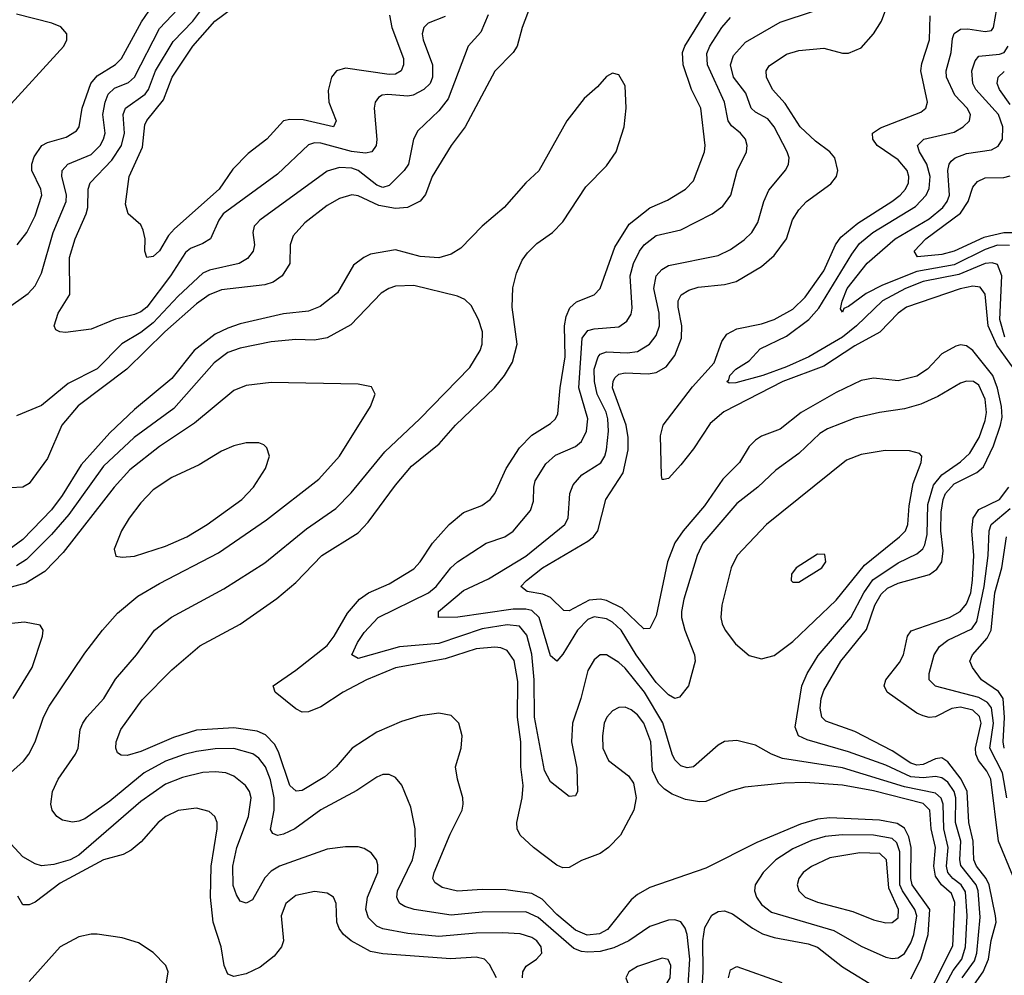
# Model space of a CAD drawing. Header units: inches. Extents: x 1308407 to 1441228, y 959628 to 1036311.
# Tile 282 of 656: x 1345260 to 1348432, y 1005939 to 1009015. Entities that reach past the tile are written whole.
import ezdxf

# ---------------------------------------------------------------- set-up
doc = ezdxf.new("R2010")
doc.units = ezdxf.units.IN
doc.header["$MEASUREMENT"] = 0
doc.layers.add('B3040', color=7, linetype='Continuous')

msp = doc.modelspace()

# ---------------------------------------------------------------- linework, layer by layer
at = {"layer": 'B3040', "color": 5}
for points, elevation in [([(1345251.4, 1008290), (1345282.7, 1008330), (1345310, 1008384), (1345330.9, 1008450), (1345328.4, 1008470), (1345299.2, 1008530), (1345299.1, 1008550), (1345306.5, 1008573.5), (1345331.6, 1008610), (1345350, 1008619.9), (1345410, 1008636.6), (1345442.5, 1008657.5), (1345451.5, 1008670), (1345461.6, 1008730), (1345489.2, 1008810), (1345510, 1008834.4), (1345569.1, 1008870.9), (1345588, 1008890), (1345651.9, 1009008.1), (1345734.9, 1009130)], 2880), ([(1346916, 1009090), (1346878.1, 1008990), (1346862.4, 1008930), (1346849.4, 1008910), (1346790, 1008849.8), (1346694.8, 1008670), (1346649.5, 1008610), (1346589.1, 1008510), (1346567.1, 1008452.9), (1346550, 1008430.6), (1346509.3, 1008410.7), (1346470, 1008407.2), (1346417, 1008417), (1346350, 1008448.6), (1346330, 1008450.9), (1346290, 1008439.4), (1346250, 1008416.6), (1346178.5, 1008361.5), (1346140.7, 1008319.3), (1346131.2, 1008290), (1346130.1, 1008230), (1346106, 1008190), (1346076, 1008170), (1346050, 1008161.7), (1345910, 1008145.5), (1345870, 1008128.9), (1345830, 1008100.1), (1345727.3, 1008010), (1345604.8, 1007890), (1345448.1, 1007771.9), (1345395.3, 1007710), (1345350, 1007602.9), (1345290, 1007521.7), (1345270, 1007509.9), (1345230, 1007507.8)], 2880), ([(1348173.4, 1005850), (1348266.3, 1006033.7), (1348272.7, 1006172.7), (1348261.5, 1006201.5), (1348228.9, 1006230), (1348210, 1006257.2), (1348205.1, 1006290), (1348209.8, 1006350), (1348195.7, 1006410), (1348191.7, 1006470), (1348170, 1006491.9), (1348010, 1006532.6), (1347910, 1006550.2), (1347790, 1006559.3), (1347722.7, 1006557.3), (1347595.7, 1006544.3), (1347550, 1006531.7), (1347470, 1006498.1), (1347450, 1006497), (1347404.8, 1006504.8), (1347362.2, 1006522.2), (1347337.5, 1006537.5), (1347317.4, 1006557.4), (1347298.4, 1006598.4), (1347293.1, 1006690), (1347270.7, 1006750), (1347250, 1006776.8), (1347230, 1006793.7), (1347210, 1006801.6), (1347190, 1006800.3), (1347170, 1006789.8), (1347151.4, 1006770), (1347142.3, 1006750), (1347136.8, 1006710), (1347138.9, 1006670), (1347156.2, 1006630), (1347220.9, 1006580.9), (1347237.6, 1006557.6), (1347246.2, 1006510), (1347238.6, 1006470), (1347194.8, 1006390), (1347157, 1006350), (1347130, 1006331), (1347070, 1006308.5), (1347030, 1006286), (1347010, 1006284.6), (1346990, 1006293.5), (1346914.6, 1006350), (1346872.1, 1006390), (1346862.7, 1006410), (1346861.7, 1006430), (1346878.5, 1006510), (1346881.5, 1006550), (1346874.4, 1006610), (1346874.7, 1006690), (1346863.3, 1006770), (1346864.4, 1006884.4), (1346852.5, 1006952.5), (1346830, 1006983.8), (1346810, 1006992.5), (1346790, 1006994.6), (1346730, 1006989.9), (1346630, 1006957), (1346470, 1006928.9), (1346377.2, 1006890), (1346301.7, 1006850), (1346230, 1006803.2), (1346190, 1006786.4), (1346170, 1006786), (1346150, 1006796.9), (1346083.1, 1006850), (1346076, 1006870), (1346150, 1006921.1), (1346250, 1007000.8), (1346273.5, 1007030), (1346315.9, 1007104.1), (1346354.9, 1007150), (1346383.8, 1007170), (1346450, 1007198.8), (1346530, 1007247.6), (1346550, 1007269.3), (1346590, 1007329.4), (1346643.2, 1007390), (1346690, 1007428.8), (1346748.5, 1007451.5), (1346775.7, 1007470), (1346790.5, 1007490), (1346826.5, 1007570), (1346870, 1007636.3), (1346910, 1007677), (1346970, 1007715), (1346985.7, 1007730), (1346993.9, 1007746.1), (1347000.5, 1007830), (1347017.1, 1007930), (1347014.4, 1008030), (1347020.3, 1008059.7), (1347032.4, 1008087.6), (1347053.1, 1008106.9), (1347110.4, 1008129.6), (1347129.9, 1008150.1), (1347177.5, 1008282.5), (1347223.5, 1008356.5), (1347290, 1008409.6), (1347346.4, 1008433.6), (1347404.8, 1008470), (1347430, 1008496), (1347466, 1008590), (1347467.7, 1008610), (1347453.9, 1008730), (1347423.7, 1008790), (1347397.4, 1008870), (1347395.5, 1008910), (1347402, 1008930), (1347497.1, 1009082.9)], 2880), ([(1345216.9, 1008083.1), (1345286.9, 1008133.1), (1345310, 1008158.5), (1345330, 1008199.5), (1345368, 1008330), (1345410.2, 1008429.8), (1345410.8, 1008450.8), (1345396.1, 1008510), (1345397.3, 1008530), (1345415.3, 1008550), (1345490, 1008580.7), (1345518.9, 1008610), (1345530.3, 1008630), (1345534.9, 1008650), (1345527.7, 1008710), (1345534.9, 1008750), (1345544.6, 1008775.4), (1345565, 1008795), (1345610, 1008812.6), (1345629.7, 1008830.3), (1345710, 1008986.4), (1345789.9, 1009070)], 2860), ([(1346630, 1009025.6), (1346576, 1009004), (1346562, 1008990), (1346556.6, 1008970), (1346559.5, 1008950), (1346590.1, 1008870), (1346589.6, 1008830), (1346581.8, 1008810), (1346561.7, 1008790), (1346527.6, 1008772.4), (1346510, 1008769.1), (1346445.3, 1008774.7), (1346427.6, 1008772.4), (1346415.5, 1008764.5), (1346405.5, 1008750), (1346402.3, 1008730), (1346410.7, 1008629.3), (1346407.9, 1008610), (1346393.8, 1008590), (1346374.1, 1008585.9), (1346328.8, 1008591.2), (1346230, 1008617.6), (1346210, 1008618.7), (1346190, 1008612.2), (1346090, 1008517.8), (1345915, 1008390), (1345901, 1008370), (1345874.8, 1008310), (1345850, 1008294.5), (1345810, 1008278.8), (1345794.5, 1008265.5), (1345746.1, 1008190), (1345669.6, 1008090), (1345650, 1008074.1), (1345630, 1008065.7), (1345568.6, 1008051.4), (1345490, 1008019.1), (1345407.9, 1008007.9), (1345389.8, 1008009.8), (1345376.9, 1008016.9), (1345371.1, 1008030), (1345384.1, 1008070), (1345421.3, 1008130), (1345420.6, 1008250), (1345438.4, 1008310), (1345474.5, 1008390), (1345479.7, 1008410), (1345480.6, 1008470), (1345487.3, 1008490), (1345557, 1008563), (1345587.7, 1008610), (1345597.4, 1008650), (1345593.2, 1008710), (1345601, 1008730), (1345664.2, 1008775.8), (1345674.5, 1008790), (1345697.3, 1008850), (1345754.6, 1008945.4), (1345817.2, 1009010), (1345850, 1009053)], 2840), ([(1346451.4, 1009030), (1346458.4, 1008990), (1346496.5, 1008890), (1346496.8, 1008870), (1346489.2, 1008850.8), (1346470, 1008840.3), (1346450, 1008838.5), (1346310, 1008858.7), (1346280.9, 1008850), (1346264.7, 1008830), (1346253.2, 1008786.8), (1346255.9, 1008750), (1346279.8, 1008690), (1346270.4, 1008670), (1346173.1, 1008693.1), (1346130, 1008694.3), (1346110, 1008689.1), (1346056.3, 1008630), (1345995.7, 1008584.3), (1345946.3, 1008533.7), (1345903, 1008470), (1345758.3, 1008341.7), (1345739.8, 1008320.2), (1345710, 1008271), (1345690, 1008253), (1345669.6, 1008250), (1345662.6, 1008270), (1345663.9, 1008310), (1345658, 1008338), (1345650, 1008354.5), (1345609.5, 1008390), (1345601.3, 1008421.3), (1345612.8, 1008510), (1345655.1, 1008604.9), (1345663.4, 1008676.6), (1345669.4, 1008690.6), (1345722.8, 1008757.2), (1345751.4, 1008830), (1345817.9, 1008930), (1345888.3, 1009010), (1345942.5, 1009050)], 2820), ([(1348295.9, 1005930), (1348335.3, 1005984.7), (1348342.6, 1006010), (1348353.8, 1006126.2), (1348346.9, 1006210), (1348341.4, 1006230), (1348291.6, 1006291.6), (1348288.4, 1006310), (1348292, 1006370), (1348274.3, 1006430), (1348275.2, 1006510), (1348270, 1006530.4), (1348250, 1006559.9), (1348230, 1006574.5), (1348210, 1006578.8), (1348170, 1006574.2), (1348130, 1006577.7), (1348050, 1006614.7), (1347930, 1006657.9), (1347796.2, 1006696.2), (1347768.4, 1006710), (1347757.4, 1006737.4), (1347779.2, 1006870), (1347797, 1006910), (1347832.2, 1006967.8), (1347937.4, 1007090), (1347978.8, 1007170), (1348008.1, 1007211.9), (1348090, 1007266.7), (1348150, 1007295.4), (1348168.8, 1007311.2), (1348175.9, 1007324.1), (1348182.6, 1007357.4), (1348185.7, 1007454.3), (1348203.4, 1007516.6), (1348230, 1007550), (1348290, 1007591.3), (1348320.3, 1007619.7), (1348350.9, 1007670), (1348370, 1007724.7), (1348374, 1007750), (1348370, 1007793.5), (1348350, 1007838.2), (1348332.2, 1007850), (1348310, 1007851.2), (1348290, 1007844.5), (1348217.7, 1007802.3), (1348162.9, 1007777.1), (1348110, 1007761.9), (1348030, 1007750.5), (1347950, 1007732.7), (1347861.8, 1007698.2), (1347837, 1007683), (1347770, 1007618.1), (1347695.5, 1007564.5), (1347638, 1007510), (1347570, 1007457.9), (1347460.4, 1007330), (1347442.3, 1007290), (1347399.8, 1007150), (1347391.3, 1007110), (1347392.3, 1007090), (1347402.9, 1007050), (1347434.1, 1006970), (1347436.1, 1006950), (1347414.3, 1006870), (1347385.7, 1006834.3), (1347370, 1006829.8), (1347350, 1006841.5), (1347310, 1006881.6), (1347245.8, 1006970), (1347197.5, 1007050), (1347170, 1007075.7), (1347150, 1007086.2), (1347110, 1007092.6), (1347090, 1007084.5), (1347056.6, 1007050), (1347010, 1006972.5), (1346990, 1006949.6), (1346970, 1006967.3), (1346933.8, 1007090), (1346910, 1007112.8), (1346890, 1007117.4), (1346850, 1007117.3), (1346671.6, 1007091.6), (1346609.4, 1007090), (1346608.9, 1007110), (1346690, 1007177.3), (1346770, 1007215), (1346890, 1007288.2), (1347015.9, 1007390), (1347026.9, 1007410), (1347032.2, 1007490), (1347042.5, 1007517.5), (1347070.3, 1007549.7), (1347131.6, 1007588.4), (1347144.7, 1007610), (1347150.2, 1007629.8), (1347157.1, 1007690), (1347154.6, 1007730), (1347148.9, 1007751.1), (1347120.4, 1007810), (1347112, 1007850), (1347110.5, 1007890), (1347123, 1007930), (1347130, 1007937.8), (1347150, 1007945.9), (1347217.1, 1007942.9), (1347250, 1007946.8), (1347289.2, 1007970.8), (1347310, 1007998.2), (1347320.9, 1008030), (1347319.6, 1008070), (1347303.1, 1008150), (1347310, 1008190.1), (1347328.7, 1008211.3), (1347350, 1008223.3), (1347510, 1008255.9), (1347550, 1008275.3), (1347593.7, 1008306.3), (1347617.8, 1008330), (1347638, 1008362), (1347657.4, 1008430), (1347673.2, 1008466.8), (1347728.2, 1008531.8), (1347736.2, 1008550), (1347738.4, 1008570), (1347732.4, 1008590), (1347690.5, 1008670.5), (1347670, 1008695.8), (1347630, 1008717.1), (1347616.7, 1008730), (1347599, 1008779), (1347559.2, 1008830), (1347549.6, 1008870), (1347559.8, 1008900.2), (1347597.5, 1008942.5), (1347710, 1009006.8), (1347817.3, 1009042.7)], 2840), ([(1348237.6, 1005770), (1348363.5, 1005950), (1348381.2, 1005990), (1348389.2, 1006050.8), (1348405.3, 1006110), (1348403.6, 1006130), (1348382.4, 1006230), (1348372.8, 1006250), (1348341.8, 1006290), (1348333.7, 1006310), (1348331.4, 1006370), (1348316.8, 1006430), (1348312, 1006530), (1348292.7, 1006570), (1348250, 1006625.7), (1348230, 1006638.4), (1348210, 1006635.2), (1348170, 1006617.3), (1348150, 1006615.4), (1348130, 1006621.1), (1348070, 1006661.2), (1347950, 1006723), (1347856.6, 1006756.6), (1347843.6, 1006770), (1347838.7, 1006798.7), (1347841.5, 1006830), (1347850, 1006855.1), (1347904.6, 1006950), (1347988.1, 1007051.9), (1348014.6, 1007130), (1348034.6, 1007165.4), (1348055.5, 1007184.5), (1348090, 1007200.7), (1348191.1, 1007228.9), (1348214.2, 1007245.8), (1348229.9, 1007270), (1348234.7, 1007305.3), (1348227.6, 1007370), (1348228.4, 1007430), (1348234.5, 1007470), (1348242.4, 1007490), (1348270, 1007520.6), (1348343.2, 1007556.8), (1348364.6, 1007575.4), (1348396.4, 1007643.6), (1348419.8, 1007710), (1348424.6, 1007735.4), (1348422.9, 1007770), (1348410, 1007829.1), (1348395.1, 1007870), (1348330, 1007949.9), (1348310, 1007965.3), (1348290, 1007968.4), (1348275.5, 1007964.5), (1348230, 1007939.1), (1348183.9, 1007890), (1348150, 1007868), (1348090, 1007852.3), (1348010, 1007861.1), (1347970, 1007853.4), (1347890, 1007814.6), (1347777.1, 1007750), (1347710, 1007696.7), (1347650, 1007673.8), (1347630, 1007661.7), (1347610, 1007640.8), (1347578.8, 1007590), (1347524.5, 1007535.5), (1347465.6, 1007450), (1347397.1, 1007370), (1347370, 1007331.1), (1347346.5, 1007270), (1347310, 1007095.8), (1347290, 1007055.3), (1347270, 1007054.1), (1347200.8, 1007120.8), (1347150, 1007145.6), (1347130, 1007149.2), (1347094, 1007146), (1347030, 1007111.6), (1347012.6, 1007112.6), (1346970, 1007154.6), (1346945.5, 1007165.5), (1346894.3, 1007174.3), (1346874, 1007190), (1346892.1, 1007210), (1346944.3, 1007250), (1347090, 1007335.9), (1347107.9, 1007350), (1347122.3, 1007370), (1347148.5, 1007470), (1347204.1, 1007555.9), (1347219.8, 1007630), (1347220.2, 1007670), (1347213.1, 1007710), (1347169.9, 1007830), (1347171.3, 1007850), (1347177.4, 1007862.6), (1347190, 1007874.3), (1347210, 1007878.2), (1347284.7, 1007875.3), (1347310, 1007879), (1347342.3, 1007897.7), (1347370, 1007933.5), (1347392.3, 1007990), (1347392.6, 1008030), (1347380.9, 1008090), (1347381.3, 1008110), (1347390.3, 1008129.7), (1347415.5, 1008144.5), (1347446, 1008154), (1347530, 1008162.9), (1347567.5, 1008172.5), (1347650, 1008220.1), (1347690, 1008256.1), (1347730.3, 1008309.7), (1347749.2, 1008370.8), (1347770, 1008403.5), (1347794.5, 1008430), (1347873.3, 1008486.7), (1347890.6, 1008510), (1347895.5, 1008530), (1347885.6, 1008570), (1347869.9, 1008590), (1347823.7, 1008623.7), (1347774, 1008670), (1347725.5, 1008745.5), (1347684.6, 1008790), (1347665.6, 1008830), (1347664.7, 1008850), (1347673.8, 1008866.2), (1347730, 1008903.9), (1347770, 1008915.8), (1347850, 1008923.9), (1347910, 1008907.1), (1347930, 1008907.1), (1347970, 1008924.7), (1348010, 1008969.2), (1348036, 1009010), (1348050, 1009048.5)], 2820), ([(1348432.9, 1007992.9), (1348417.5, 1008050), (1348423.8, 1008190), (1348410, 1008226.6), (1348392.7, 1008232.7), (1348370, 1008230.4), (1348285.2, 1008194.8), (1348170, 1008172), (1348113.7, 1008150), (1348039.7, 1008110), (1347955.7, 1008030), (1347910, 1007993.4), (1347801.7, 1007930), (1347730, 1007897.6), (1347654, 1007870), (1347566.5, 1007846.5), (1347545.3, 1007845.3), (1347537.6, 1007850), (1347544.1, 1007855.9), (1347547.5, 1007870), (1347566.3, 1007890), (1347610, 1007917.3), (1347644.7, 1007955.3), (1347730, 1007996.4), (1347802.1, 1008050), (1347833.9, 1008086.1), (1347940.1, 1008259.9), (1347965.5, 1008294.5), (1348008, 1008330), (1348145.8, 1008414.2), (1348180.1, 1008450), (1348190, 1008472), (1348192.3, 1008510), (1348181.6, 1008550), (1348158, 1008590), (1348152.1, 1008610), (1348172.1, 1008630), (1348270, 1008653), (1348299.4, 1008670), (1348319.5, 1008690), (1348322.8, 1008710), (1348312, 1008730), (1348272.3, 1008772.3), (1348245.6, 1008830), (1348244.6, 1008850), (1348260.3, 1008910), (1348265.1, 1008954.9), (1348270, 1008970.8), (1348290, 1008984.2), (1348314.2, 1008985.8), (1348370, 1008977.5), (1348390, 1008980.8), (1348396.9, 1008990), (1348407.3, 1009050)], 2760), ([(1345210, 1008719.8), (1345402.5, 1008930), (1345411.9, 1008950), (1345412.1, 1008970), (1345392, 1008992), (1345363.7, 1009003.7), (1345250, 1009032.8)], 2920), ([(1346768.9, 1009031.1), (1346745, 1008975), (1346705.1, 1008930), (1346640.1, 1008759.9), (1346610, 1008722.1), (1346542.3, 1008657.7), (1346528.8, 1008630), (1346512.3, 1008550), (1346498.5, 1008530), (1346450, 1008481.6), (1346430, 1008475), (1346410, 1008482.6), (1346350.4, 1008530), (1346330, 1008537.4), (1346290, 1008538.9), (1346250, 1008527.1), (1346033.7, 1008370), (1346022.3, 1008357.7), (1346015.8, 1008350), (1346010.9, 1008330), (1346015.9, 1008290), (1346011.8, 1008270), (1345993.6, 1008246.4), (1345967.2, 1008230), (1345871.4, 1008208.6), (1345850, 1008198.9), (1345770, 1008124.8), (1345690, 1008039), (1345650, 1008008.6), (1345588.5, 1007971.5), (1345510, 1007891), (1345416.2, 1007843.8), (1345330, 1007773.2), (1345250, 1007739.8)], 2860), ([(1348210.5, 1005850), (1348266.5, 1005953.5), (1348295.2, 1005990), (1348307.1, 1006030), (1348312, 1006130), (1348306.8, 1006206.8), (1348292.6, 1006230), (1348266.2, 1006250), (1348249.7, 1006270), (1348244.9, 1006290), (1348250.6, 1006350), (1348237, 1006410), (1348234.8, 1006490), (1348228.3, 1006508.3), (1348210, 1006524.7), (1348110, 1006545), (1347910, 1006606.2), (1347716.9, 1006636.9), (1347682, 1006650), (1347630, 1006679.8), (1347570, 1006694.5), (1347530, 1006690.9), (1347510, 1006679.2), (1347430.6, 1006609.4), (1347410, 1006606.2), (1347390, 1006612.5), (1347370, 1006632.2), (1347361.7, 1006650), (1347331.6, 1006751.6), (1347272.2, 1006850), (1347210, 1006927.7), (1347190, 1006945.4), (1347150, 1006969.8), (1347130.2, 1006969.8), (1347110, 1006954.7), (1347090, 1006919.7), (1347068, 1006830), (1347040.6, 1006750), (1347037, 1006690), (1347054.4, 1006605.6), (1347057, 1006530), (1347050, 1006516), (1347030, 1006514.5), (1346970, 1006561), (1346950, 1006597.6), (1346918.5, 1006770), (1346917.5, 1006890), (1346910, 1006972.6), (1346893.8, 1007033.8), (1346870, 1007063.1), (1346830, 1007066.7), (1346750, 1007053.5), (1346610, 1007007.3), (1346483.5, 1006996.5), (1346350, 1006959), (1346329.9, 1006969.9), (1346348.1, 1007010), (1346370, 1007042.1), (1346415.2, 1007090), (1346576.8, 1007170), (1346601.9, 1007190), (1346649.3, 1007250.7), (1346670, 1007269.5), (1346763.1, 1007330), (1346822.6, 1007350), (1346850, 1007368.7), (1346905.4, 1007434.6), (1346915.4, 1007464.6), (1346915.6, 1007510), (1346920.7, 1007530), (1346954.9, 1007585.1), (1346986.4, 1007613.6), (1347050, 1007640.6), (1347070, 1007656.8), (1347085.5, 1007690), (1347089.9, 1007730), (1347061.5, 1007830), (1347071.7, 1007990), (1347090, 1008014), (1347110, 1008019.9), (1347190, 1008026.6), (1347215.8, 1008044.2), (1347230, 1008067.2), (1347233.3, 1008086.7), (1347226.5, 1008190), (1347237.3, 1008230), (1347256.1, 1008270), (1347271.2, 1008290), (1347310, 1008320.6), (1347390, 1008338.1), (1347490.3, 1008389.7), (1347525.4, 1008414.6), (1347550.5, 1008450), (1347571.3, 1008528.7), (1347600.9, 1008590), (1347602.8, 1008610), (1347597.4, 1008630), (1347582.3, 1008650), (1347553.3, 1008673.3), (1347542.4, 1008690), (1347529.9, 1008750), (1347475, 1008870), (1347473.2, 1008906.8), (1347483.1, 1008930), (1347521.3, 1008990), (1347550, 1009022.5)], 2860), ([(1348463.2, 1007890), (1348407.1, 1007967.1), (1348380.1, 1008030), (1348370, 1008131), (1348354, 1008154), (1348330, 1008157.2), (1348288.9, 1008148.9), (1348116.6, 1008090), (1348089.6, 1008070), (1348030.4, 1008009.6), (1347950, 1007965.6), (1347850, 1007900.1), (1347718.3, 1007850), (1347527.8, 1007752.2), (1347484.4, 1007715.6), (1347430, 1007633.1), (1347390, 1007582.5), (1347350, 1007538.4), (1347335.1, 1007535.1), (1347330, 1007535.1), (1347327.4, 1007547.4), (1347324.5, 1007675.5), (1347332.3, 1007710), (1347427.1, 1007832.9), (1347496.5, 1007910), (1347521.3, 1007978.7), (1347537.3, 1008002.7), (1347570, 1008020.1), (1347650, 1008036.2), (1347690, 1008049.7), (1347750, 1008083.3), (1347790, 1008121.7), (1347850, 1008206.1), (1347887.3, 1008290), (1347904.6, 1008315.4), (1347959.7, 1008360.3), (1348069.4, 1008430), (1348095.8, 1008450), (1348113.2, 1008470), (1348122.5, 1008490), (1348124.4, 1008510), (1348119.1, 1008530), (1348090, 1008564.3), (1348021.7, 1008610), (1348008.4, 1008630), (1348007.5, 1008650), (1348032.5, 1008667.5), (1348162.6, 1008717.4), (1348178.9, 1008730), (1348183.9, 1008750), (1348163, 1008850), (1348165.8, 1008874.2), (1348190.3, 1008950), (1348192.9, 1009027.1)], 2780), ([(1348448.4, 1008288.4), (1348410, 1008289), (1348370, 1008275.3), (1348270, 1008226.1), (1348150, 1008204.7), (1348039.5, 1008160.5), (1347986.3, 1008133.7), (1347930, 1008091.6), (1347915, 1008085), (1347910, 1008074), (1347904.2, 1008084.2), (1347908.8, 1008108.8), (1347925.8, 1008150), (1347990, 1008231.4), (1348080.1, 1008310), (1348190, 1008373.7), (1348233.2, 1008410), (1348247.6, 1008430), (1348254.6, 1008450), (1348249.9, 1008530.1), (1348253.8, 1008550), (1348260.8, 1008559.2), (1348273.5, 1008570), (1348310, 1008584.1), (1348390, 1008596), (1348412.1, 1008607.9), (1348425.8, 1008630), (1348426.5, 1008670), (1348412.7, 1008710), (1348340.1, 1008790), (1348330.3, 1008810), (1348327.2, 1008850), (1348337.4, 1008882.6), (1348350, 1008898.2), (1348416, 1008904), (1348431.5, 1008910), (1348443.7, 1008930)], 2740), ([(1348130, 1005926.7), (1348163.1, 1005990), (1348186, 1006070), (1348191.6, 1006150), (1348134.8, 1006230), (1348130.5, 1006250.5), (1348131.6, 1006350), (1348124.1, 1006384.1), (1348110, 1006412.4), (1348086.9, 1006426.9), (1348030, 1006437.8), (1347870, 1006446), (1347830, 1006441.2), (1347774.9, 1006425.1), (1347634.4, 1006365.6), (1347470, 1006283.6), (1347290, 1006221), (1347250, 1006198.4), (1347230, 1006181.5), (1347153.7, 1006086.3), (1347127.5, 1006072.5), (1347088, 1006068), (1347050, 1006083.6), (1346990, 1006134.4), (1346943.1, 1006183.1), (1346910, 1006201.4), (1346826.2, 1006213.8), (1346750, 1006215.1), (1346670, 1006209.5), (1346621.3, 1006221.3), (1346597.7, 1006237.7), (1346591.3, 1006250), (1346595.3, 1006270), (1346646.9, 1006393.1), (1346684.9, 1006470), (1346688.3, 1006490), (1346687.4, 1006510), (1346669.8, 1006570), (1346664.1, 1006610), (1346681.7, 1006670), (1346685, 1006710), (1346674.8, 1006750), (1346650, 1006774.6), (1346610, 1006782), (1346550, 1006774.4), (1346490, 1006755.8), (1346410, 1006721.8), (1346330.8, 1006670), (1346279.8, 1006610), (1346242.4, 1006577.6), (1346170, 1006533.2), (1346151.1, 1006531.1), (1346130, 1006549.9), (1346095.1, 1006655.1), (1346081.5, 1006681.5), (1346052.3, 1006712.3), (1346024.9, 1006724.9), (1345950, 1006735.3), (1345830, 1006727.3), (1345755.5, 1006704.5), (1345650, 1006659.4), (1345605.7, 1006645.7), (1345586.8, 1006646.8), (1345574.9, 1006654.9), (1345569.8, 1006669.8), (1345570.9, 1006690), (1345585.4, 1006730), (1345654.6, 1006825.4), (1345750, 1006922.3), (1345840.3, 1006999.7), (1345970, 1007068.6), (1346088.6, 1007151.4), (1346150, 1007203.2), (1346233.6, 1007290), (1346350, 1007362.6), (1346382.7, 1007397.3), (1346470, 1007516.8), (1346522.6, 1007577.4), (1346610.7, 1007649.3), (1346663.7, 1007710), (1346789.2, 1007830), (1346822, 1007870), (1346847.9, 1007912.1), (1346862.5, 1007970), (1346845.9, 1008090), (1346848.6, 1008151.4), (1346860.7, 1008199.3), (1346878.7, 1008241.3), (1346895.2, 1008264.8), (1346925.5, 1008294.5), (1346976.1, 1008330), (1347010, 1008363.9), (1347083.1, 1008476.9), (1347150, 1008544.4), (1347181.2, 1008590), (1347206.8, 1008670), (1347214, 1008730), (1347210, 1008802), (1347190, 1008837.2), (1347170, 1008842.7), (1347150, 1008832.7), (1347121.1, 1008798.9), (1347078.4, 1008761.6), (1347022.6, 1008690), (1346931.8, 1008528.2), (1346890, 1008489.7), (1346820.8, 1008410), (1346750, 1008350.7), (1346680.9, 1008279.1), (1346650, 1008260.6), (1346610, 1008248.3), (1346550, 1008253.2), (1346470, 1008274.5), (1346390, 1008260.5), (1346368.2, 1008250), (1346335.5, 1008224.5), (1346283.9, 1008136.1), (1346228, 1008092), (1346190, 1008077.1), (1346110, 1008068.5), (1345970, 1008035.5), (1345930, 1008022.5), (1345890, 1008002.2), (1345821.7, 1007950), (1345750, 1007859.6), (1345630, 1007760.4), (1345550, 1007685.3), (1345458.2, 1007581.8), (1345397, 1007483), (1345362.8, 1007437.2), (1345270, 1007341.3), (1345210, 1007297.1)], 2920), ([(1348450, 1008742), (1348415.7, 1008790), (1348408.6, 1008810), (1348411.5, 1008830), (1348431.6, 1008848.4)], 2720), ([(1348469.4, 1008329.4), (1348430, 1008329.1), (1348365.7, 1008314.3), (1348270, 1008269.7), (1348230, 1008258.9), (1348151.5, 1008251.5), (1348141.1, 1008270), (1348178.4, 1008310), (1348290, 1008392.7), (1348315.3, 1008430), (1348330, 1008475.8), (1348345.4, 1008494.6), (1348370, 1008505.5), (1348430, 1008507.4), (1348450, 1008512.4)], 2720), ([(1347413.7, 1005906.3), (1347418.7, 1005990), (1347410, 1006069.6), (1347403.8, 1006090), (1347390, 1006110.6), (1347370, 1006117.2), (1347350, 1006116.5), (1347290, 1006095.2), (1347221.8, 1006050), (1347173.4, 1006026.6), (1347130, 1006015.5), (1347090, 1006013.3), (1347070, 1006015.4), (1347045.1, 1006025.1), (1346930, 1006124.3), (1346890, 1006143), (1346750, 1006141.8), (1346650, 1006132.6), (1346530.3, 1006150.3), (1346500.5, 1006160.5), (1346485, 1006170), (1346479.5, 1006179.5), (1346475.2, 1006190), (1346476.9, 1006210), (1346525.7, 1006310), (1346534.7, 1006354.7), (1346534, 1006410), (1346519.9, 1006479.9), (1346490.7, 1006550.7), (1346470, 1006575.6), (1346450, 1006584.7), (1346430, 1006584.7), (1346410, 1006576.4), (1346346.2, 1006533.8), (1346230, 1006471.7), (1346146.8, 1006410), (1346110, 1006392.5), (1346090, 1006388.3), (1346075.2, 1006395.2), (1346068.2, 1006408.2), (1346079.4, 1006470), (1346079.5, 1006510), (1346068.2, 1006568.2), (1346051.7, 1006610), (1346030, 1006638), (1346011.3, 1006651.3), (1345950, 1006669.2), (1345890, 1006667.9), (1345830, 1006658.6), (1345789.4, 1006649.4), (1345730, 1006627.9), (1345660.7, 1006590), (1345550, 1006498.8), (1345470, 1006442.5), (1345450, 1006434.8), (1345430, 1006431.9), (1345398.4, 1006438.4), (1345379.6, 1006450), (1345364.8, 1006470), (1345360.3, 1006490), (1345366.2, 1006530), (1345383.7, 1006570), (1345439.6, 1006650), (1345448.1, 1006670), (1345455.2, 1006730), (1345463, 1006750), (1345476, 1006770), (1345531.3, 1006830), (1345568.6, 1006891.4), (1345636.5, 1006970), (1345694.4, 1007050), (1345748.6, 1007091.4), (1345917.6, 1007182.4), (1346050, 1007266.1), (1346184.1, 1007375.9), (1346278.1, 1007441.9), (1346327.7, 1007492.3), (1346436.6, 1007623.4), (1346549.1, 1007730), (1346710, 1007895.9), (1346743.7, 1007950), (1346749.9, 1007970), (1346750.5, 1008010), (1346737.7, 1008050), (1346714.7, 1008094.7), (1346693.8, 1008113.8), (1346670, 1008125.3), (1346530, 1008159), (1346470, 1008156.8), (1346448.7, 1008150), (1346424.8, 1008135.2), (1346327.1, 1008032.9), (1346250, 1007991.3), (1346210, 1007983.7), (1346150, 1007985.4), (1346070, 1007978), (1345970, 1007957.6), (1345930, 1007943.9), (1345886.1, 1007910), (1345757, 1007763), (1345629.1, 1007670), (1345530, 1007578.1), (1345417.8, 1007422.2), (1345362.6, 1007357.4), (1345282.4, 1007277.6), (1345250, 1007256.7)], 2940), ([(1345230.7, 1006590), (1345272, 1006628), (1345289.1, 1006650), (1345309.9, 1006690.1), (1345337, 1006770), (1345355.4, 1006804.6), (1345470, 1006976.1), (1345526.5, 1007050), (1345575.4, 1007104.6), (1345640.8, 1007159.2), (1345710, 1007200.1), (1345900.8, 1007299.2), (1346055.4, 1007404.6), (1346223.7, 1007536.3), (1346290.6, 1007610), (1346389.7, 1007770), (1346404.5, 1007810), (1346393.3, 1007833.3), (1346350, 1007842), (1346070, 1007847.3), (1345990, 1007837.4), (1345950, 1007821.3), (1345823.4, 1007716.6), (1345710, 1007641.3), (1345614.3, 1007565.7), (1345564.7, 1007510), (1345399.8, 1007300.2), (1345341, 1007239), (1345279.5, 1007200.5), (1345168.5, 1007171.5)], 2960), ([(1348459, 1006259), (1348413.1, 1006370), (1348388.3, 1006570), (1348375.7, 1006595.7), (1348348.7, 1006630), (1348340.4, 1006650), (1348338.9, 1006670), (1348357.4, 1006750), (1348352, 1006772), (1348330, 1006792.3), (1348290, 1006802.1), (1348263, 1006797), (1348210, 1006771.2), (1348190, 1006769), (1348170, 1006774.1), (1348150, 1006782.6), (1348054.4, 1006850), (1348044.5, 1006870), (1348050.5, 1006890), (1348094, 1006946), (1348107.2, 1006970), (1348119.9, 1007030), (1348132.1, 1007047.9), (1348254.9, 1007090), (1348289.7, 1007110.3), (1348310, 1007134.7), (1348323.5, 1007170), (1348329.1, 1007210.9), (1348333.2, 1007290), (1348327.5, 1007370), (1348331.5, 1007410), (1348350, 1007438), (1348415.6, 1007470), (1348445.9, 1007510)], 2780), ([(1348439.6, 1006510), (1348425.4, 1006590), (1348384.7, 1006670), (1348396.3, 1006750), (1348390, 1006799.6), (1348377.3, 1006817.3), (1348350, 1006832.5), (1348209.5, 1006869.5), (1348189.9, 1006889.9), (1348189.9, 1006910), (1348205.4, 1006970), (1348222.9, 1006997.1), (1348250, 1007017.6), (1348326.5, 1007053.5), (1348342.9, 1007077.1), (1348366.3, 1007190), (1348379.6, 1007290), (1348382.8, 1007370), (1348389.3, 1007390), (1348450, 1007440.9)], 2760), ([(1348431.6, 1006670), (1348427.8, 1006690), (1348431.8, 1006768.2), (1348428.1, 1006830), (1348412.7, 1006852.7), (1348358, 1006890), (1348329.4, 1006929.4), (1348320.6, 1006950), (1348328.6, 1006970), (1348376.4, 1007023.6), (1348389.4, 1007050), (1348400.6, 1007170), (1348423.5, 1007250), (1348438.7, 1007350)], 2740), ([(1345238.6, 1006830), (1345299.9, 1006930), (1345333.5, 1007030), (1345335.1, 1007050), (1345326, 1007066), (1345275.2, 1007075.2), (1345224, 1007070)], 2980), ([(1346880.1, 1005930), (1346881.2, 1005950), (1346891.9, 1005968.1), (1346924.4, 1005990), (1346942.2, 1006010), (1346940.2, 1006030), (1346925.5, 1006050), (1346910, 1006059.9), (1346872.1, 1006072.1), (1346814.8, 1006074.8), (1346730, 1006073.9), (1346610, 1006063.2), (1346510, 1006073.4), (1346430, 1006087.8), (1346410, 1006096.6), (1346383.5, 1006123.5), (1346374.9, 1006150), (1346380.7, 1006190), (1346413.4, 1006270), (1346413.9, 1006293.9), (1346408.8, 1006310), (1346392.5, 1006332.5), (1346370, 1006346.6), (1346350, 1006352.5), (1346310, 1006352.4), (1346250, 1006344.5), (1346097.3, 1006290), (1346070, 1006273.4), (1346050, 1006252.1), (1346010, 1006181.7), (1345990, 1006170.9), (1345970, 1006177.7), (1345957.9, 1006197.9), (1345948.1, 1006228.1), (1345946.8, 1006290), (1345959.6, 1006350), (1345997.3, 1006450), (1346005.8, 1006510), (1346000.7, 1006530), (1345987.5, 1006550), (1345950, 1006579.9), (1345924.5, 1006590), (1345890, 1006594.1), (1345850, 1006591.4), (1345784.9, 1006575.1), (1345730, 1006553.6), (1345650, 1006497.9), (1345450, 1006325.4), (1345422.2, 1006310), (1345370, 1006295.1), (1345330, 1006291), (1345310, 1006297), (1345270, 1006320.2), (1345206, 1006390)], 2960), ([(1346795.6, 1005930), (1346773.3, 1005973.3), (1346757.3, 1005990), (1346730, 1005996.6), (1346648.5, 1005991.5), (1346430, 1006007.4), (1346390, 1006015.4), (1346328.2, 1006050), (1346303.2, 1006070), (1346289, 1006089), (1346281.5, 1006110), (1346279.1, 1006170), (1346270.5, 1006190.5), (1346250, 1006202.5), (1346210, 1006208.5), (1346150, 1006195.8), (1346117.1, 1006170), (1346102.5, 1006130), (1346109.4, 1006050), (1346103.5, 1006030), (1346079.4, 1006000.6), (1346034.8, 1005965.2), (1345990, 1005943.4), (1345950, 1005934.6), (1345930, 1005942.2), (1345918.7, 1005970), (1345908.9, 1006030), (1345883.6, 1006110), (1345874.7, 1006190), (1345877, 1006290), (1345896.4, 1006410), (1345895.8, 1006430), (1345888.5, 1006450), (1345870, 1006466.4), (1345830, 1006476.8), (1345770, 1006469), (1345730.3, 1006450), (1345705.6, 1006430), (1345651.5, 1006368.5), (1345619, 1006341), (1345592.8, 1006327.2), (1345530, 1006309.9), (1345390, 1006235.4), (1345310, 1006174.1), (1345290, 1006165), (1345270, 1006165.8), (1345253.7, 1006193.7)], 2980), ([(1347454.3, 1005825.7), (1347461.2, 1005950), (1347460.6, 1006050), (1347467.4, 1006092.6), (1347490, 1006131.6), (1347510, 1006144.4), (1347530, 1006146.1), (1347556, 1006136), (1347620.1, 1006090), (1347652.4, 1006072.4), (1347690, 1006060.2), (1347799.5, 1006039.5), (1347829.5, 1006029.5), (1347910, 1005966.2), (1348030, 1005892.5)], 2920), ([(1345731.9, 1005910), (1345738.3, 1005950), (1345730.7, 1005970), (1345690, 1006011.7), (1345642.5, 1006042.5), (1345590, 1006058.7), (1345510, 1006070.6), (1345490, 1006071.3), (1345450, 1006062.3), (1345390.2, 1006030), (1345290, 1005918.3)], 3020), ([(1347543.5, 1005930), (1347550, 1005956.1), (1347570, 1005966.6), (1347715.1, 1005915.1)], 2880)]:
    msp.add_lwpolyline(points, dxfattribs=dict(at, elevation=elevation))
for points, elevation in [([(1345990, 1007653.3), (1345950, 1007643.1), (1345910, 1007625.6), (1345837.9, 1007582.1), (1345750, 1007540.7), (1345690, 1007501.2), (1345650, 1007459.8), (1345612.9, 1007410), (1345588.4, 1007370), (1345564.2, 1007310), (1345570, 1007288.2), (1345590, 1007284.2), (1345630, 1007288.4), (1345730, 1007320.4), (1345798, 1007350), (1345863.8, 1007390), (1345975.8, 1007470), (1346013.6, 1007510), (1346052.2, 1007570), (1346064.2, 1007610), (1346056.4, 1007636.4), (1346046.3, 1007646.3), (1346030, 1007652.8)], 2980), ([(1348048.2, 1007628.2), (1347970, 1007614.9), (1347923.2, 1007596.8), (1347665.2, 1007390), (1347571, 1007290), (1347551.6, 1007250), (1347521.2, 1007130), (1347518, 1007090), (1347522.5, 1007070), (1347531.9, 1007050), (1347565.6, 1007005.6), (1347610, 1006967.8), (1347650, 1006957.3), (1347690, 1006968.2), (1347750, 1007013.1), (1347890, 1007145.9), (1347981.3, 1007258.7), (1348094.3, 1007350), (1348113.2, 1007370), (1348121.2, 1007390), (1348125.5, 1007450), (1348138.5, 1007521.5), (1348163.5, 1007590), (1348165.6, 1007610), (1348158, 1007618), (1348126.7, 1007626.7)], 2860), ([(1347830, 1007294.5), (1347760.7, 1007250), (1347746, 1007230), (1347744.9, 1007210), (1347750, 1007204), (1347770, 1007204.4), (1347843.7, 1007250), (1347857, 1007270), (1347853.8, 1007293.8)], 2880), ([(1347909.5, 1006390.5), (1347854.7, 1006385.3), (1347810, 1006372.8), (1347750, 1006345.4), (1347695.9, 1006310), (1347654.6, 1006270), (1347629.3, 1006230), (1347626.8, 1006210), (1347633.9, 1006190), (1347650, 1006166.4), (1347682.1, 1006142.1), (1347882.9, 1006082.9), (1347970, 1006032.1), (1348050, 1005997.1), (1348070, 1005992.3), (1348090, 1005995.1), (1348110, 1006008.9), (1348130, 1006043), (1348139.8, 1006070), (1348150.2, 1006130), (1348143.9, 1006150), (1348103.7, 1006210), (1348095.1, 1006230), (1348095.5, 1006335.5), (1348085.3, 1006365.3), (1348070, 1006378.7), (1348010, 1006390.2)], 2940), ([(1347966.7, 1006333.3), (1347870, 1006316.5), (1347810, 1006289.3), (1347784.2, 1006270), (1347769.5, 1006250), (1347764.6, 1006230), (1347769.4, 1006210), (1347790.2, 1006190), (1347830, 1006174.4), (1347943.9, 1006143.9), (1348010, 1006116.6), (1348050, 1006107.9), (1348070, 1006108.2), (1348090, 1006124), (1348091.2, 1006150), (1348059.5, 1006219.5), (1348052.2, 1006310), (1348030.2, 1006330.2)], 2960), ([(1347330, 1005993.3), (1347250, 1005966.6), (1347222.2, 1005950), (1347212.8, 1005930), (1347220.1, 1005910), (1347250, 1005884.5), (1347270, 1005877.8), (1347310, 1005882.4), (1347338.3, 1005901.7), (1347355.1, 1005930), (1347357.3, 1005970), (1347349, 1005989)], 2960)]:
    msp.add_lwpolyline(points, close=True, dxfattribs=dict(at, elevation=elevation))

doc.saveas('drawing.dxf')
